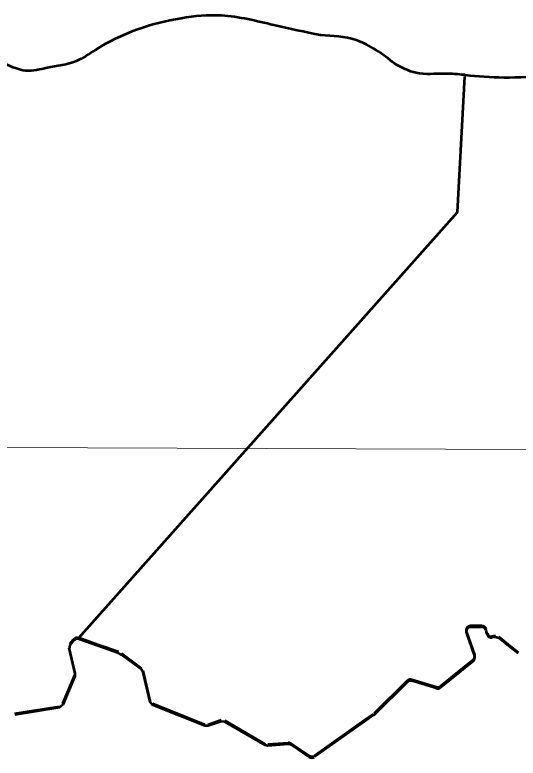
# Model space of a CAD drawing. Extents: x 553962 to 842807, y 8883888 to 9032388.
# Drawn here: x 807783 to 808880, y 9015585 to 9017207 of the extents above; entities that cross this region are included whole.
import ezdxf

# ---------------------------------------------------------------- set-up
doc = ezdxf.new("R2010")
doc.units = 0
doc.header["$LTSCALE"] = 150
doc.layers.add('60', color=7, linetype='Continuous', lineweight=53)

msp = doc.modelspace()

# ---------------------------------------------------------------- linework, layer by layer
at = {"layer": '60', "lineweight": 13}
for p, q in [((808763.8, 9017075.4), (808763.8, 9017075.4)), ((796421, 9016303.4), (833189.7, 9016171))]:
    msp.add_line(p, q, dxfattribs=at)
at = {"layer": '60'}
for p, q in [((808800.3, 9015873.7), (808776.5, 9015873.4)), ((808767.2, 9015860), (808784.9, 9015810.4)), ((808767.2, 9015857.4), (808784.9, 9015807.8)), ((808800.3, 9015871), (808776.5, 9015870.8)), ((808812.2, 9015855.3), (808810, 9015863.6)), ((807902.9, 9015834.3), (807910.9, 9015844)), ((808830.5, 9015851.5), (808823.2, 9015850.5)), ((807913.7, 9015772.4), (807900.8, 9015825.6)), ((808058.7, 9015780.8), (808015.5, 9015813.1)), ((808781.8, 9015799.3), (808710.5, 9015741.9)), ((808781.8, 9015796.7), (808710.5, 9015739.2)), ((808077.4, 9015710.3), (808062.4, 9015775.1)), ((807887.4, 9015703.9), (807913.2, 9015766.2)), ((808638.3, 9015753.6), (808566, 9015682.2)), ((808701.4, 9015740.1), (808648.2, 9015756.1)), ((808701.4, 9015737.5), (808648.2, 9015753.5)), ((807782.8, 9015682), (807879.7, 9015697.9)), ((808197.3, 9015657.9), (808083.5, 9015703.2)), ((808232.4, 9015667.8), (808204.4, 9015657.8)), ((808328.4, 9015615.8), (808240.8, 9015667.1)), ((808378.7, 9015618), (808334.3, 9015614.4)), ((808424.3, 9015590), (808385.1, 9015616.3)), ((808424.3, 9015587.3), (808385.1, 9015613.7))]:
    msp.add_line(p, q, dxfattribs=at)
for points in [[(807921.9, 9015847.1), (808748, 9016775.9), (808763.6, 9017071.9)], [(807921.9, 9015847.1), (808748, 9016775.9), (808763.6, 9017071.9)], [(807910.9, 9015841.4), (807902.9, 9015831.7), (807900.8, 9015823), (807913.7, 9015769.7), (807913.2, 9015763.6), (807887.4, 9015701.3), (807879.7, 9015695.2), (807782.8, 9015679.3)], [(808008.9, 9015816.6), (807964, 9015832.3), (807921.9, 9015847.1)], [(808378.7, 9015615.4), (808334.3, 9015611.8), (808328.4, 9015613.1), (808240.8, 9015664.5), (808232.4, 9015665.2), (808204.4, 9015655.2), (808197.3, 9015655.3), (808083.5, 9015700.6), (808077.4, 9015707.7), (808062.4, 9015772.4), (808058.7, 9015778.2), (808015.5, 9015810.5), (808008.9, 9015814), (807964, 9015829.7), (807921.9, 9015844.4)], [(808880, 9015813), (808866.5, 9015823.9), (808838.1, 9015846.8), (808830.5, 9015848.9), (808823.2, 9015847.9)], [(808880, 9015815.6), (808866.5, 9015826.5), (808838.1, 9015849.4)], [(808638.3, 9015751), (808566, 9015679.6), (808564.7, 9015678.6), (808544.3, 9015664.2), (808435.7, 9015587.5)], [(808564.7, 9015681.2), (808544.3, 9015666.8), (808435.7, 9015590.1)]]:
    msp.add_lwpolyline(points, dxfattribs=at)
for centre in [(807918.6, 9015837.6), (807918.6, 9015835)]:
    msp.add_arc(centre, 10, 70.7277, 140.346, dxfattribs=at)
for centre, major_axis, ratio, start_param, end_param in [((808776.6, 9015863.4), (-7.12, -7.03), 0.999552, 3.94359, 5.847173), ((808800.4, 9015863.7), (7.12, 7.03), 0.999552, 5.761994, 7.085183), ((808776.6, 9015860.8), (-7.12, -7.03), 0.999552, 3.94359, 5.847173), ((808800.4, 9015861), (7.12, 7.03), 0.999552, 5.761994, 7.085183), ((808821.9, 9015860.4), (-7.12, -7.03), 0.999552, 5.761994, 7.210662), ((808821.9, 9015857.8), (-7.12, -7.03), 0.999552, 5.761994, 7.210662), ((808775.5, 9015807.1), (-7.12, -7.03), 0.999552, 1.469966, 2.70558), ((808775.5, 9015804.4), (-7.12, -7.03), 0.999552, 1.469966, 2.70558), ((808645.3, 9015746.5), (-7.12, -7.03), 0.999552, 3.640357, 4.712389), ((808645.3, 9015743.9), (-7.12, -7.03), 0.999552, 3.640357, 4.712389), ((808704.3, 9015749.7), (-7.12, -7.03), 0.999552, 0.498764, 1.469966), ((808704.3, 9015747), (-7.12, -7.03), 0.999552, 0.498764, 1.469966), ((808379.6, 9015608.1), (-8.01, 5.99), 1, 4.761623, 5.435577), ((808379.6, 9015605.4), (-8.01, 5.99), 1, 4.761623, 5.435577), ((808429.9, 9015598.2), (8.01, -5.99), 1, 4.761623, 5.969265), ((808429.9, 9015595.6), (8.01, -5.99), 1, 4.761623, 5.969265)]:
    msp.add_ellipse(centre, major_axis=major_axis, ratio=ratio, start_param=start_param, end_param=end_param, dxfattribs=at)
for points in [[(808449.3, 9017162), (808347.5, 9017184.1), (808233, 9017204.9), (808145.1, 9017198.9), (807957.5, 9017129.7), (807916.6, 9017105.7), (807852.9, 9017090.7), (807807, 9017084.5), (807752.3, 9017103.8), (807718.6, 9017116.6)], [(808610.7, 9017100.3), (808526.9, 9017151.5), (808449.3, 9017162)], [(808763.8, 9017075.4), (808720.1, 9017078.2), (808657.7, 9017079.8), (808610.7, 9017100.3)], [(808763.8, 9017075.4), (808848.7, 9017070.1), (808948, 9017077.3), (808998.3, 9017087.3)]]:
    msp.add_spline(points, degree=3, dxfattribs=at)
at = {"layer": '60', "lineweight": 13}
for points in [[(807718.6, 9017116.6), (807752.3, 9017103.8), (807807, 9017084.5), (807852.9, 9017090.7), (807916.6, 9017105.7), (807957.5, 9017129.7), (808145.1, 9017198.9), (808233, 9017204.9), (808347.5, 9017184.1), (808449.3, 9017162)], [(808449.3, 9017162), (808526.9, 9017151.5), (808610.7, 9017100.3)], [(808610.7, 9017100.3), (808657.7, 9017079.8), (808720.1, 9017078.2), (808763.8, 9017075.4)], [(808763.8, 9017075.4), (808848.7, 9017070.1), (808948, 9017077.3), (808998.3, 9017087.3)]]:
    msp.add_spline(points, degree=3, dxfattribs=at)

doc.saveas('drawing.dxf')
